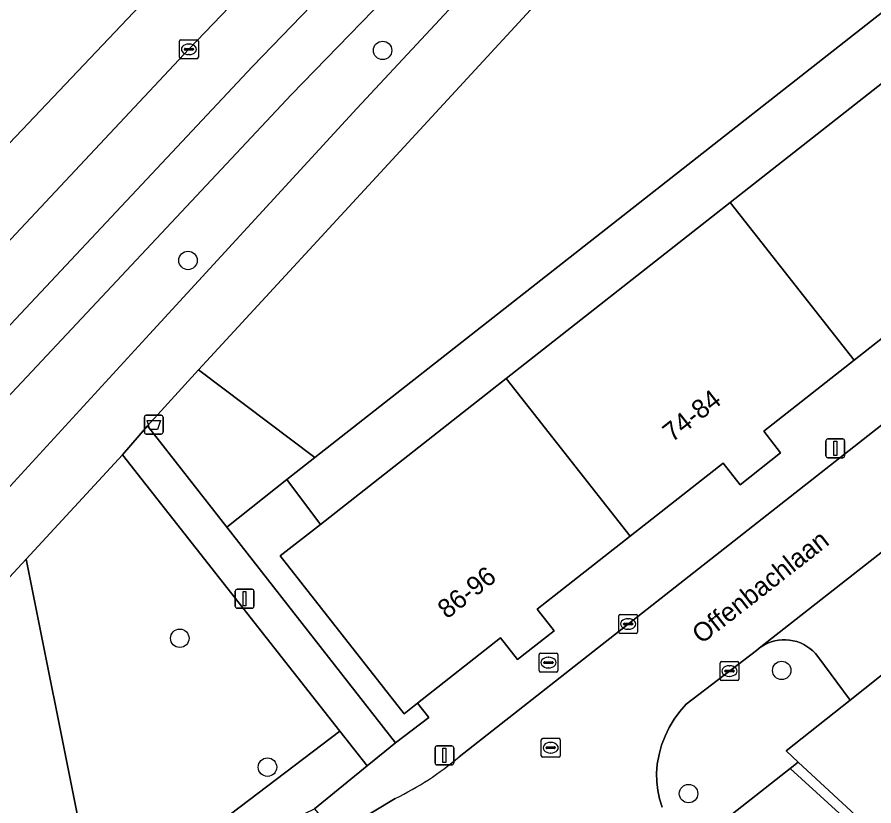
# Model space of a CAD drawing. Extents: x 159217 to 160349, y 381246 to 382172.
# Drawn here: x 159816.06 to 159861.49, y 381817.29 to 381859.13 of the extents above; entities that cross this region are included whole.
import ezdxf

# ---------------------------------------------------------------- set-up
doc = ezdxf.new("R2010")
doc.units = 0
for name, color, linetype in [('IMGEO_Afvalbak', 7, 'Continuous'), ('IMGEO_Berm_groen', 7, 'Continuous'), ('IMGEO_Boom', 7, 'Continuous'), ('IMGEO_Brandkraan', 7, 'Continuous'), ('IMGEO_Fietspad_gesloten', 7, 'Continuous'), ('IMGEO_Groenvoorziening', 7, 'Continuous'), ('IMGEO_Haag', 7, 'Continuous'), ('IMGEO_Kolk', 7, 'Continuous'), ('IMGEO_Lichtmast', 7, 'Continuous'), ('IMGEO_Openbare_ruimte_label', 7, 'Continuous'), ('IMGEO_Pand', 7, 'Continuous'), ('IMGEO_Pand_nummerreeks', 7, 'Continuous'), ('IMGEO_Parkeervlak_open', 7, 'Continuous'), ('IMGEO_Rijbaan_lokaal_open', 7, 'Continuous'), ('IMGEO_Rijbaan_regionaal_gesloten', 7, 'Continuous'), ('IMGEO_Rioolput', 7, 'Continuous'), ('IMGEO_Voetpad_open', 7, 'Continuous')]:
    doc.layers.add(name, color=color, linetype=linetype)

msp = doc.modelspace()

# ---------------------------------------------------------------- linework, layer by layer
at = {"layer": 'IMGEO_Afvalbak'}
for p, q in [((159822.912, 381838.013), (159823.702, 381838.013)), ((159823.702, 381838.013), (159822.912, 381838.013)), ((159822.812, 381837.113), (159822.812, 381837.913)), ((159822.812, 381837.913), (159822.812, 381837.113)), ((159823.802, 381837.913), (159823.802, 381837.113)), ((159823.802, 381837.113), (159823.802, 381837.913)), ((159823.702, 381837.013), (159822.912, 381837.013)), ((159822.912, 381837.013), (159823.702, 381837.013))]:
    msp.add_line(p, q, dxfattribs=at)
msp.add_lwpolyline([(159822.955, 381837.727), (159823.659, 381837.727), (159823.51, 381837.257), (159823.104, 381837.257), (159822.955, 381837.727)], dxfattribs=at)
for centre, start, end in [((159822.912, 381837.913), 90, 180), ((159822.912, 381837.913), 90, 180), ((159823.702, 381837.913), 0, 90), ((159823.702, 381837.913), 360, 90), ((159822.912, 381837.113), 180, 270), ((159822.912, 381837.113), 180, 270), ((159823.702, 381837.113), 270, 0), ((159823.702, 381837.113), 270, 0)]:
    msp.add_arc(centre, 0.1, start, end, dxfattribs=at)
at = {"layer": 'IMGEO_Berm_groen'}
for points in [[(159853.494, 381886.181), (159852.47, 381885.258), (159842.203, 381875.059), (159835.047, 381867.74), (159825.175, 381857.422), (159808.382, 381839.524), (159762.299, 381789.78), (159757.702, 381784.817), (159640.048, 381657.48), (159637.399, 381654.559), (159636.301, 381652.991), (159629.478, 381641.885), (159628.555, 381640.744), (159629.543, 381639.855), (159629.68, 381639.699), (159634.406, 381645.8), (159639.364, 381651.824), (159643.967, 381657.085), (159662.078, 381676.527), (159710.236, 381728.578), (159764.638, 381787.591)], [(159764.638, 381787.591), (159794.097, 381819.547), (159810.621, 381837.416), (159828.552, 381856.501), (159837.374, 381865.672), (159855.691, 381884.114)]]:
    msp.add_lwpolyline(points, dxfattribs=at)
at = {"layer": 'IMGEO_Boom'}
for centre in [(159835.445, 381857.362), (159825.125, 381846.22), (159824.691, 381826.181), (159856.606, 381824.474), (159829.34, 381819.344), (159851.665, 381817.943)]:
    msp.add_circle(centre, 0.489, dxfattribs=at)
at = {"layer": 'IMGEO_Brandkraan'}
for p, q in [((159843.737, 381824.464), (159843.737, 381825.316)), ((159843.812, 381825.39), (159844.664, 381825.39)), ((159844.738, 381825.316), (159844.738, 381824.464)), ((159843.996, 381824.884), (159843.996, 381824.896)), ((159844.434, 381824.847), (159844.036, 381824.847)), ((159844.039, 381824.933), (159844.437, 381824.933)), ((159844.225, 381825.17), (159844.25, 381825.17)), ((159844.48, 381824.896), (159844.48, 381824.884)), ((159844.664, 381824.39), (159843.812, 381824.39)), ((159844.248, 381824.61), (159844.223, 381824.61))]:
    msp.add_line(p, q, dxfattribs=at)
for points in [[(159843.737, 381824.464), (159843.737, 381825.316)], [(159843.812, 381825.39), (159844.664, 381825.39)], [(159844.738, 381825.316), (159844.738, 381824.464)], [(159844.664, 381824.39), (159843.812, 381824.39)]]:
    msp.add_lwpolyline(points, dxfattribs=at)
for centre, radius, start, end in [((159843.814, 381825.314), 0.0765, 91.552, 178.448), ((159843.814, 381825.314), 0.0765, 91.552, 178.448), ((159844.662, 381825.314), 0.0765, 1.552, 88.448), ((159844.662, 381825.314), 0.0765, 1.552, 88.448), ((159844.036, 381824.893), 0.0403, 85.8775, 175.7526), ((159844.033, 381824.883), 0.0366, 178.938, 274.7102), ((159844.437, 381824.89), 0.043, 264.8664, 352.4533), ((159844.441, 381824.895), 0.0386, 1.7309, 96.639), ((159843.814, 381824.466), 0.0765, 181.552, 268.448), ((159843.814, 381824.466), 0.0765, 181.552, 268.448), ((159844.662, 381824.466), 0.0765, 271.552, 358.448), ((159844.662, 381824.466), 0.0765, 271.552, 358.448)]:
    msp.add_arc(centre, radius, start, end, dxfattribs=at)
for centre, major_axis, ratio, start_param, end_param in [((159844.224, 381824.89), (-0.387, 0.002), 0.722429, 4.712389, 7.853982), ((159844.249, 381824.89), (-0.39, 0.002), 0.717154, 1.570796, 4.712389)]:
    msp.add_ellipse(centre, major_axis=major_axis, ratio=ratio, start_param=start_param, end_param=end_param, dxfattribs=at)
at = {"layer": 'IMGEO_Fietspad_gesloten'}
msp.add_lwpolyline([(159858.975, 381887.07), (159855.691, 381884.114), (159837.374, 381865.672), (159828.552, 381856.501), (159810.621, 381837.416), (159794.097, 381819.547), (159764.638, 381787.591), (159766.48, 381785.868), (159812.588, 381835.806), (159830.588, 381855.012), (159847.992, 381872.919), (159856.871, 381881.711), (159858.635, 381883.548)], dxfattribs=at)
at = {"layer": 'IMGEO_Groenvoorziening'}
for points in [[(159875.103, 381879.172), (159863.965, 381882.069), (159859.631, 381877.268), (159825.689, 381840.415), (159831.855, 381835.766), (159871.647, 381867.036), (159870.209, 381871.08), (159878.135, 381878.109)], [(159867.064, 381828.317), (159860.232, 381822.905), (159856.837, 381820.215), (159857.487, 381819.613), (159889.337, 381790.147)]]:
    msp.add_lwpolyline(points, dxfattribs=at)
for points in [[(159823.084, 381842.317), (159834.083, 381854.279), (159844.076, 381865.03), (159851.77, 381873.361), (159855.593, 381877.369), (159858.359, 381880.369), (159856.871, 381881.711), (159847.992, 381872.919), (159830.588, 381855.012), (159812.588, 381835.806), (159766.48, 381785.868), (159766.874, 381785.5), (159768.968, 381783.54), (159789.436, 381805.721), (159807.897, 381825.753)], [(159871.647, 381867.036), (159831.855, 381835.766), (159830.368, 381834.598), (159832.142, 381832.224), (159841.993, 381839.964), (159853.88, 381849.303), (159865.572, 381858.489), (159873.535, 381864.745)], [(159830.368, 381834.598), (159831.855, 381835.766), (159825.689, 381840.415), (159822.977, 381837.448), (159827.187, 381832.066)], [(159833.18, 381821.247), (159821.656, 381835.91), (159816.54, 381830.384), (159819.437, 381815.887), (159820.634, 381811.727)], [(159827.187, 381832.066), (159836.132, 381820.629), (159837.887, 381821.971), (159837.29, 381822.733), (159836.586, 381822.18), (159830.011, 381830.549), (159832.142, 381832.224), (159830.368, 381834.598)], [(159782.747, 381782.021), (159820.634, 381811.727), (159819.437, 381815.887), (159816.54, 381830.384), (159774.977, 381785.488)], [(159820.634, 381811.727), (159831.83, 381817.127), (159834.619, 381819.415), (159833.18, 381821.247)]]:
    msp.add_lwpolyline(points, close=True, dxfattribs=at)
at = {"layer": 'IMGEO_Haag'}
msp.add_lwpolyline([(159789.436, 381805.721), (159807.897, 381825.753), (159823.084, 381842.317), (159834.083, 381854.279), (159844.076, 381865.03), (159851.77, 381873.361), (159855.593, 381877.369), (159858.359, 381880.369), (159856.871, 381881.711), (159847.992, 381872.919), (159830.588, 381855.012), (159812.588, 381835.806), (159766.48, 381785.868), (159766.874, 381785.5), (159768.968, 381783.54)], close=True, dxfattribs=at)
at = {"layer": 'IMGEO_Kolk'}
for p, q in [((159824.674, 381856.996), (159824.674, 381857.848)), ((159824.749, 381857.922), (159825.601, 381857.922)), ((159825.162, 381857.702), (159825.187, 381857.702)), ((159825.675, 381857.848), (159825.675, 381856.996)), ((159824.933, 381857.416), (159824.933, 381857.428)), ((159825.371, 381857.379), (159824.973, 381857.379)), ((159824.976, 381857.465), (159825.374, 381857.465)), ((159825.185, 381857.142), (159825.16, 381857.142)), ((159825.417, 381857.428), (159825.417, 381857.416)), ((159825.601, 381856.922), (159824.749, 381856.922)), ((159847.963, 381826.513), (159847.963, 381827.365)), ((159848.038, 381827.439), (159848.89, 381827.439)), ((159848.451, 381827.219), (159848.476, 381827.219)), ((159848.964, 381827.365), (159848.964, 381826.513)), ((159848.222, 381826.933), (159848.222, 381826.945)), ((159848.66, 381826.896), (159848.262, 381826.896)), ((159848.265, 381826.982), (159848.663, 381826.982)), ((159848.474, 381826.659), (159848.449, 381826.659)), ((159848.706, 381826.945), (159848.706, 381826.933)), ((159848.89, 381826.439), (159848.038, 381826.439)), ((159853.335, 381824.015), (159853.335, 381824.867)), ((159853.41, 381824.941), (159854.262, 381824.941)), ((159854.336, 381824.867), (159854.336, 381824.015)), ((159853.594, 381824.435), (159853.594, 381824.447)), ((159854.032, 381824.398), (159853.634, 381824.398)), ((159853.637, 381824.484), (159854.035, 381824.484)), ((159853.823, 381824.721), (159853.848, 381824.721)), ((159854.078, 381824.447), (159854.078, 381824.435)), ((159854.262, 381823.941), (159853.41, 381823.941)), ((159853.846, 381824.161), (159853.821, 381824.161))]:
    msp.add_line(p, q, dxfattribs=at)
for points in [[(159824.674, 381856.996), (159824.674, 381857.848)], [(159824.749, 381857.922), (159825.601, 381857.922)], [(159825.675, 381857.848), (159825.675, 381856.996)], [(159825.601, 381856.922), (159824.749, 381856.922)], [(159847.963, 381826.513), (159847.963, 381827.365)], [(159848.038, 381827.439), (159848.89, 381827.439)], [(159848.964, 381827.365), (159848.964, 381826.513)], [(159848.89, 381826.439), (159848.038, 381826.439)], [(159853.335, 381824.015), (159853.335, 381824.867)], [(159853.41, 381824.941), (159854.262, 381824.941)], [(159854.336, 381824.867), (159854.336, 381824.015)], [(159854.262, 381823.941), (159853.41, 381823.941)]]:
    msp.add_lwpolyline(points, dxfattribs=at)
for centre, radius, start, end in [((159824.751, 381857.846), 0.0765, 91.552, 178.448), ((159824.751, 381857.846), 0.0765, 91.552, 178.448), ((159825.599, 381857.846), 0.0765, 1.552, 88.448), ((159825.599, 381857.846), 0.0765, 1.552, 88.448), ((159824.973, 381857.425), 0.0403, 85.8775, 175.7526), ((159824.97, 381857.415), 0.0366, 178.938, 274.7102), ((159825.374, 381857.422), 0.043, 264.8664, 352.4533), ((159825.378, 381857.427), 0.0386, 1.7309, 96.639), ((159824.751, 381856.998), 0.0765, 181.552, 268.448), ((159824.751, 381856.998), 0.0765, 181.552, 268.448), ((159825.599, 381856.998), 0.0765, 271.552, 358.448), ((159825.599, 381856.998), 0.0765, 271.552, 358.448), ((159848.04, 381827.363), 0.0765, 91.552, 178.448), ((159848.04, 381827.363), 0.0765, 91.552, 178.448), ((159848.888, 381827.363), 0.0765, 1.552, 88.448), ((159848.888, 381827.363), 0.0765, 1.552, 88.448), ((159848.262, 381826.942), 0.0403, 85.8775, 175.7526), ((159848.259, 381826.932), 0.0366, 178.938, 274.7102), ((159848.663, 381826.939), 0.043, 264.8664, 352.4533), ((159848.667, 381826.944), 0.0386, 1.7309, 96.639), ((159848.04, 381826.515), 0.0765, 181.552, 268.448), ((159848.04, 381826.515), 0.0765, 181.552, 268.448), ((159848.888, 381826.515), 0.0765, 271.552, 358.448), ((159848.888, 381826.515), 0.0765, 271.552, 358.448), ((159853.412, 381824.865), 0.0765, 91.552, 178.448), ((159853.412, 381824.865), 0.0765, 91.552, 178.448), ((159854.26, 381824.865), 0.0765, 1.552, 88.448), ((159854.26, 381824.865), 0.0765, 1.552, 88.448), ((159853.634, 381824.444), 0.0403, 85.8775, 175.7526), ((159853.631, 381824.434), 0.0366, 178.938, 274.7102), ((159854.035, 381824.441), 0.043, 264.8664, 352.4533), ((159854.039, 381824.446), 0.0386, 1.7309, 96.639), ((159853.412, 381824.017), 0.0765, 181.552, 268.448), ((159853.412, 381824.017), 0.0765, 181.552, 268.448), ((159854.26, 381824.017), 0.0765, 271.552, 358.448), ((159854.26, 381824.017), 0.0765, 271.552, 358.448)]:
    msp.add_arc(centre, radius, start, end, dxfattribs=at)
for centre, major_axis, ratio, start_param, end_param in [((159825.161, 381857.422), (-0.387, 0.002), 0.722429, 4.712389, 7.853982), ((159825.186, 381857.422), (-0.39, 0.002), 0.717154, 1.570796, 4.712389), ((159848.45, 381826.939), (-0.387, 0.002), 0.722429, 4.712389, 7.853982), ((159848.475, 381826.939), (-0.39, 0.002), 0.717154, 1.570796, 4.712389), ((159853.822, 381824.441), (-0.387, 0.002), 0.722429, 4.712389, 7.853982), ((159853.847, 381824.441), (-0.39, 0.002), 0.717154, 1.570796, 4.712389)]:
    msp.add_ellipse(centre, major_axis=major_axis, ratio=ratio, start_param=start_param, end_param=end_param, dxfattribs=at)
at = {"layer": 'IMGEO_Lichtmast'}
for p, q in [((159858.954, 381835.857), (159858.954, 381836.657)), ((159858.954, 381836.657), (159858.954, 381835.857)), ((159859.054, 381836.757), (159859.844, 381836.757)), ((159859.844, 381836.757), (159859.054, 381836.757)), ((159859.944, 381836.657), (159859.944, 381835.857)), ((159859.944, 381835.857), (159859.944, 381836.657)), ((159859.844, 381835.757), (159859.054, 381835.757)), ((159859.054, 381835.757), (159859.844, 381835.757)), ((159827.63, 381827.878), (159827.63, 381828.678)), ((159827.63, 381828.678), (159827.63, 381827.878)), ((159827.73, 381828.778), (159828.52, 381828.778)), ((159828.52, 381828.778), (159827.73, 381828.778)), ((159828.62, 381828.678), (159828.62, 381827.878)), ((159828.62, 381827.878), (159828.62, 381828.678)), ((159828.52, 381827.778), (159827.73, 381827.778)), ((159827.73, 381827.778), (159828.52, 381827.778)), ((159838.226, 381819.568), (159838.226, 381820.368)), ((159838.226, 381820.368), (159838.226, 381819.568)), ((159838.326, 381820.468), (159839.116, 381820.468)), ((159839.116, 381820.468), (159838.326, 381820.468)), ((159839.216, 381820.368), (159839.216, 381819.568)), ((159839.216, 381819.568), (159839.216, 381820.368)), ((159839.116, 381819.468), (159838.326, 381819.468)), ((159838.326, 381819.468), (159839.116, 381819.468))]:
    msp.add_line(p, q, dxfattribs=at)
for points in [[(159859.374, 381836.632), (159859.524, 381836.632), (159859.524, 381835.882), (159859.374, 381835.882), (159859.374, 381836.632)], [(159828.05, 381828.653), (159828.2, 381828.653), (159828.2, 381827.903), (159828.05, 381827.903), (159828.05, 381828.653)], [(159838.646, 381820.343), (159838.796, 381820.343), (159838.796, 381819.593), (159838.646, 381819.593), (159838.646, 381820.343)]]:
    msp.add_lwpolyline(points, dxfattribs=at)
for centre, start, end in [((159859.054, 381836.657), 90, 180), ((159859.054, 381836.657), 90, 180), ((159859.844, 381836.657), 0, 90), ((159859.844, 381836.657), 360, 90), ((159859.054, 381835.857), 180, 270), ((159859.054, 381835.857), 180, 270), ((159859.844, 381835.857), 270, 0), ((159859.844, 381835.857), 270, 0), ((159827.73, 381828.678), 90, 180), ((159827.73, 381828.678), 90, 180), ((159828.52, 381828.678), 0, 90), ((159828.52, 381828.678), 360, 90), ((159827.73, 381827.878), 180, 270), ((159827.73, 381827.878), 180, 270), ((159828.52, 381827.878), 270, 0), ((159828.52, 381827.878), 270, 0), ((159838.326, 381820.368), 90, 180), ((159838.326, 381820.368), 90, 180), ((159839.116, 381820.368), 0, 90), ((159839.116, 381820.368), 360, 90), ((159838.326, 381819.568), 180, 270), ((159838.326, 381819.568), 180, 270), ((159839.116, 381819.568), 270, 0), ((159839.116, 381819.568), 270, 0)]:
    msp.add_arc(centre, 0.1, start, end, dxfattribs=at)
at = {"layer": 'IMGEO_Pand'}
for points in [[(159853.88, 381849.303), (159860.455, 381840.933), (159865.26, 381844.708), (159866.156, 381843.565), (159868.121, 381845.11), (159867.225, 381846.252), (159872.147, 381850.119), (159865.572, 381858.489)], [(159853.88, 381849.303), (159841.993, 381839.964), (159848.569, 381831.595), (159853.503, 381835.471), (159854.401, 381834.327), (159856.548, 381836.014), (159855.65, 381837.159), (159860.455, 381840.933)], [(159841.993, 381839.964), (159832.142, 381832.224), (159830.011, 381830.549), (159836.586, 381822.18), (159837.29, 381822.733), (159841.701, 381826.198), (159842.599, 381825.053), (159844.533, 381826.573), (159843.635, 381827.718), (159848.569, 381831.595)]]:
    msp.add_lwpolyline(points, close=True, dxfattribs=at)
at = {"layer": 'IMGEO_Parkeervlak_open'}
msp.add_lwpolyline([(159862.35, 381831.095), (159855.41, 381825.652), (159855.522, 381825.732), (159855.691, 381825.834), (159855.868, 381825.921), (159856.052, 381825.992), (159856.242, 381826.045), (159856.435, 381826.082), (159856.631, 381826.101), (159856.828, 381826.103), (159857.025, 381826.087), (159857.219, 381826.053), (159857.41, 381826.003), (159857.595, 381825.935), (159857.773, 381825.851), (159857.943, 381825.752), (159858.104, 381825.638), (159858.254, 381825.51), (159858.391, 381825.369), (159858.516, 381825.216), (159860.232, 381822.905), (159867.064, 381828.317)], dxfattribs=at)
msp.add_lwpolyline([(159852.671, 381815.822), (159856.536, 381812.167), (159860.441, 381816.186), (159857.051, 381819.27)], close=True, dxfattribs=at)
at = {"layer": 'IMGEO_Rijbaan_lokaal_open'}
for points in [[(159876.241, 381848.762), (159839.499, 381819.895)], [(159855.267, 381825.54), (159855.41, 381825.652), (159862.35, 381831.095), (159863.44, 381831.95), (159869.355, 381836.589), (159870.514, 381837.498), (159875.724, 381841.584)], [(159850.265, 381817.218), (159850.132, 381817.66), (159850.039, 381818.112), (159849.986, 381818.571), (159849.975, 381819.032), (159850.005, 381819.493), (159850.007, 381819.509), (159850.1, 381820.013), (159850.238, 381820.507), (159850.42, 381820.986), (159850.643, 381821.447), (159850.907, 381821.886), (159851.209, 381822.301), (159851.547, 381822.686), (159855.267, 381825.54)], [(159836.112, 381817.679), (159832.946, 381815.765), (159834.8, 381813.399), (159836.522, 381811.203), (159838.42, 381808.78), (159840.364, 381806.301), (159842.218, 381803.935), (159848.527, 381809.25)]]:
    msp.add_lwpolyline(points, dxfattribs=at)
msp.add_arc((159829.148, 381832.02), 15.942, 295.9023, 310.4884, dxfattribs=at)
at = {"layer": 'IMGEO_Rijbaan_regionaal_gesloten'}
for points in [[(159849.958, 381887.692), (159840.8, 381878.514), (159830.13, 381867.652), (159822.889, 381860.084), (159814.994, 381851.76), (159810.756, 381847.255), (159802.521, 381838.469), (159791.265, 381826.348), (159777.035, 381810.935), (159760.686, 381793.237), (159749.78, 381781.446), (159741.608, 381772.601), (159711.603, 381740.093), (159697.924, 381725.313), (159692.515, 381719.406), (159673.411, 381698.738), (159662.487, 381686.935), (159632.439, 381654.477)], [(159640.048, 381657.48), (159757.702, 381784.817), (159762.299, 381789.78), (159808.382, 381839.524), (159825.175, 381857.422), (159835.047, 381867.74), (159842.203, 381875.059), (159852.47, 381885.258)]]:
    msp.add_lwpolyline(points, dxfattribs=at)
at = {"layer": 'IMGEO_Rioolput'}
for p, q in [((159843.856, 381819.948), (159843.856, 381820.8)), ((159843.931, 381820.874), (159844.783, 381820.874)), ((159844.857, 381820.8), (159844.857, 381819.948)), ((159844.115, 381820.368), (159844.115, 381820.38)), ((159844.553, 381820.331), (159844.155, 381820.331)), ((159844.158, 381820.417), (159844.556, 381820.417)), ((159844.344, 381820.654), (159844.369, 381820.654)), ((159844.599, 381820.38), (159844.599, 381820.368)), ((159844.783, 381819.874), (159843.931, 381819.874)), ((159844.367, 381820.094), (159844.342, 381820.094))]:
    msp.add_line(p, q, dxfattribs=at)
for points in [[(159843.856, 381819.948), (159843.856, 381820.8)], [(159843.931, 381820.874), (159844.783, 381820.874)], [(159844.857, 381820.8), (159844.857, 381819.948)], [(159844.783, 381819.874), (159843.931, 381819.874)]]:
    msp.add_lwpolyline(points, dxfattribs=at)
for centre, radius, start, end in [((159843.933, 381820.798), 0.0765, 91.552, 178.448), ((159843.933, 381820.798), 0.0765, 91.552, 178.448), ((159844.781, 381820.798), 0.0765, 1.552, 88.448), ((159844.781, 381820.798), 0.0765, 1.552, 88.448), ((159844.155, 381820.377), 0.0403, 85.8775, 175.7526), ((159844.152, 381820.367), 0.0366, 178.938, 274.7102), ((159844.556, 381820.374), 0.043, 264.8664, 352.4533), ((159844.56, 381820.379), 0.0386, 1.7309, 96.639), ((159843.933, 381819.95), 0.0765, 181.552, 268.448), ((159843.933, 381819.95), 0.0765, 181.552, 268.448), ((159844.781, 381819.95), 0.0765, 271.552, 358.448), ((159844.781, 381819.95), 0.0765, 271.552, 358.448)]:
    msp.add_arc(centre, radius, start, end, dxfattribs=at)
for centre, major_axis, ratio, start_param, end_param in [((159844.343, 381820.374), (-0.387, 0.002), 0.722429, 4.712389, 7.853982), ((159844.368, 381820.374), (-0.39, 0.002), 0.717154, 1.570796, 4.712389)]:
    msp.add_ellipse(centre, major_axis=major_axis, ratio=ratio, start_param=start_param, end_param=end_param, dxfattribs=at)
at = {"layer": 'IMGEO_Voetpad_open'}
for points in [[(159816.54, 381830.384), (159821.656, 381835.91), (159822.977, 381837.448), (159825.689, 381840.415), (159859.631, 381877.268), (159863.965, 381882.069), (159866.037, 381884.589), (159863.643, 381885.206)], [(159858.635, 381883.548), (159856.871, 381881.711), (159858.359, 381880.369), (159855.593, 381877.369), (159851.77, 381873.361), (159844.076, 381865.03), (159834.083, 381854.279), (159823.084, 381842.317), (159807.897, 381825.753), (159789.436, 381805.721), (159768.968, 381783.54), (159771.217, 381781.437), (159772.472, 381782.782), (159774.977, 381785.488), (159816.54, 381830.384)], [(159839.499, 381819.895), (159876.241, 381848.762)], [(159865.26, 381844.708), (159860.455, 381840.933), (159855.65, 381837.159), (159856.548, 381836.014), (159854.401, 381834.327), (159853.503, 381835.471), (159848.569, 381831.595), (159843.635, 381827.718), (159844.533, 381826.573), (159842.599, 381825.053), (159841.701, 381826.198), (159837.29, 381822.733), (159837.887, 381821.971), (159836.132, 381820.629), (159834.619, 381819.415), (159831.83, 381817.127), (159832.724, 381816.048), (159832.946, 381815.765), (159836.112, 381817.679)], [(159852.671, 381815.822), (159857.051, 381819.27), (159857.487, 381819.613), (159856.837, 381820.215), (159860.232, 381822.905), (159858.516, 381825.216), (159858.391, 381825.369), (159858.254, 381825.51), (159858.104, 381825.638), (159857.943, 381825.752), (159857.773, 381825.851), (159857.595, 381825.935), (159857.41, 381826.003), (159857.219, 381826.053), (159857.025, 381826.087), (159856.828, 381826.103), (159856.631, 381826.101), (159856.435, 381826.082), (159856.242, 381826.045), (159856.052, 381825.992), (159855.868, 381825.921), (159855.691, 381825.834), (159855.522, 381825.732), (159855.41, 381825.652), (159855.267, 381825.54), (159851.547, 381822.686), (159851.209, 381822.301), (159850.907, 381821.886), (159850.643, 381821.447), (159850.42, 381820.986), (159850.238, 381820.507), (159850.1, 381820.013), (159850.007, 381819.509), (159850.005, 381819.493), (159849.975, 381819.032), (159849.986, 381818.571), (159850.039, 381818.112), (159850.132, 381817.66), (159850.265, 381817.218)], [(159889.337, 381790.147), (159857.487, 381819.613), (159857.051, 381819.27), (159860.441, 381816.186)]]:
    msp.add_lwpolyline(points, dxfattribs=at)
msp.add_lwpolyline([(159822.977, 381837.448), (159821.656, 381835.91), (159833.18, 381821.247), (159834.619, 381819.415), (159836.132, 381820.629), (159827.187, 381832.066)], close=True, dxfattribs=at)
msp.add_arc((159829.148, 381832.02), 15.942, 295.9023, 310.4884, dxfattribs=at)

# ---------------------------------------------------------------- texts
at = {"layer": 'IMGEO_Openbare_ruimte_label'}
msp.add_text('Offenbachlaan', height=1, rotation=38.0157, dxfattribs=at).set_placement((159852.349, 381825.842))
at = {"layer": 'IMGEO_Pand_nummerreeks'}
for s, rotation, p in [('74-84', 38.1572, (159850.796, 381836.549)), ('86-96', 38.1551, (159838.862, 381827.172))]:
    msp.add_text(s, height=1, rotation=rotation, dxfattribs=at).set_placement(p)

doc.saveas('drawing.dxf')
